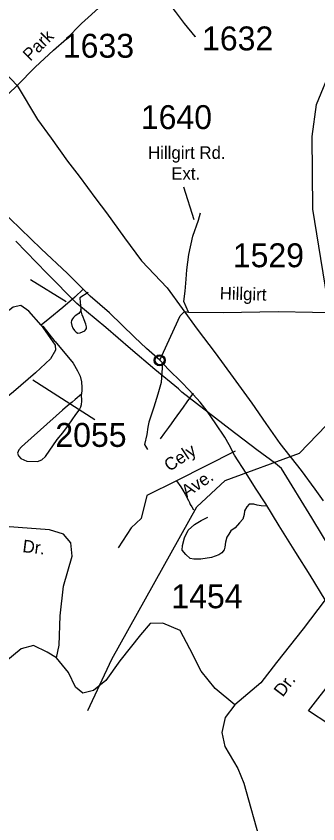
# Model space of a CAD drawing. Extents: x 884530 to 1028605, y 526725 to 653634.
# Drawn here: x 960729 to 962304, y 603462 to 607685 of the extents above; entities that cross this region are included whole.
import ezdxf

# ---------------------------------------------------------------- set-up
doc = ezdxf.new("R2010")
doc.units = 0
for name, color, linetype in [('Exist Boundary Political City Limit New', 7, 'Continuous'), ('Exist Civil Demographics Community CELL', 7, 'Continuous'), ('Exist Hydrographic Creek Single Shore', 7, 'Continuous'), ('Exist Railroad Mainline', 7, 'Continuous'), ('Exist Road Non-System Type 51', 7, 'Continuous'), ('Exist Road Non-System Type 51 Label', 7, 'Continuous'), ('Exist Road Primary US Attributed', 7, 'Continuous'), ('Exist Road Secondary Type 51 Attributed', 7, 'Continuous'), ('Exist Road Secondary Type 51 Label', 7, 'Continuous'), ('Exist Road Secondary Type 51 Number Label', 7, 'Continuous'), ('Exist Utilities Electrical Transmission Line', 7, 'Continuous'), ('Map Preparation Boundary City Limit Buffer Line', 7, 'Continuous')]:
    doc.layers.add(name, color=color, linetype=linetype)

msp = doc.modelspace()

# ---------------------------------------------------------------- linework, layer by layer
at = {"layer": 'Exist Boundary Political City Limit New'}
msp.add_lwpolyline([(962724.3, 604163.6), (962467.9, 603913.2), (962254.6, 604053.3), (962512.9, 604382.8), (962544.5, 604350.4), (962598.8, 604294.6), (962658.3, 604232.4), (962724.3, 604163.6)], dxfattribs=at)
at = {"layer": 'Exist Civil Demographics Community CELL'}
msp.add_lwpolyline([(961454.5, 605889.3), (961454.8, 605891), (961455.3, 605893), (961456.2, 605895.2), (961457.1, 605897), (961458.1, 605898.7), (961459.3, 605900.3), (961460.5, 605901.6), (961461.9, 605903), (961463.6, 605904.4), (961465.2, 605905.5), (961466.7, 605906.4), (961468.3, 605907.1), (961469.9, 605907.8), (961471.6, 605908.4), (961473, 605908.7), (961474.4, 605909), (961475.7, 605909.2), (961477.6, 605909.3), (961479, 605909.2), (961480.7, 605909.2), (961482.2, 605908.9), (961483.7, 605908.6), (961485.2, 605908.2), (961486.8, 605907.6), (961488.8, 605906.7), (961490.7, 605905.7), (961492.3, 605904.6), (961493.9, 605903.4), (961494.9, 605902.4), (961496.1, 605901.1), (961497.3, 605899.6), (961498.2, 605898.2), (961499.2, 605896.7), (961499.9, 605895.1), (961500.6, 605893.6), (961501, 605892.1), (961501.4, 605890.7), (961501.8, 605888.8), (961502, 605887.4), (961502, 605885.6), (961502, 605883.8), (961501.8, 605882.1), (961501.5, 605880.4), (961501, 605878.5), (961500.5, 605876.7), (961499.8, 605875.2), (961498.8, 605873.4), (961497.8, 605871.8), (961496.7, 605870.3), (961495.4, 605868.9), (961493.8, 605867.4), (961492.3, 605866.1), (961490.8, 605865.1), (961489.5, 605864.3), (961487.4, 605863.3), (961485.2, 605862.5), (961483.4, 605862), (961481.4, 605861.6), (961480, 605861.5), (961478.7, 605861.4), (961477, 605861.4), (961475.7, 605861.5), (961473.9, 605861.8), (961472.1, 605862.2), (961470.7, 605862.6), (961469.2, 605863.1), (961467.8, 605863.7), (961466.6, 605864.4), (961464.5, 605865.7), (961462.8, 605867), (961461.3, 605868.3), (961459.9, 605869.8), (961459, 605871), (961458.1, 605872.3), (961456.8, 605874.5), (961456.3, 605875.5), (961455.8, 605876.8), (961455, 605879.3), (961454.5, 605881.4), (961454.3, 605883), (961454.2, 605884.9), (961454.2, 605886.3), (961454.3, 605888.3)], close=True, dxfattribs=at)
msp.add_lwpolyline([(961454.5, 605889.3), (961454.8, 605891), (961455.3, 605893), (961456.2, 605895.2), (961457.1, 605897), (961458.1, 605898.7), (961459.3, 605900.3), (961460.5, 605901.6), (961461.9, 605903), (961463.6, 605904.4), (961465.2, 605905.5), (961466.7, 605906.4), (961468.3, 605907.1), (961469.9, 605907.8), (961471.6, 605908.4), (961473, 605908.7), (961474.4, 605909), (961475.7, 605909.2), (961477.6, 605909.3), (961479, 605909.2), (961480.7, 605909.2), (961482.2, 605908.9), (961483.7, 605908.6), (961485.2, 605908.2), (961486.8, 605907.6), (961488.8, 605906.7), (961490.7, 605905.7), (961492.3, 605904.6), (961493.9, 605903.4), (961494.9, 605902.4), (961496.1, 605901.1), (961497.3, 605899.6), (961498.2, 605898.2), (961499.2, 605896.7), (961499.9, 605895.1), (961500.6, 605893.6), (961501, 605892.1), (961501.4, 605890.7), (961501.8, 605888.8), (961502, 605887.4), (961502, 605885.6), (961502, 605883.8), (961501.8, 605882.1), (961501.5, 605880.4), (961501, 605878.5), (961500.5, 605876.7), (961499.8, 605875.2), (961498.8, 605873.4), (961497.8, 605871.8), (961496.7, 605870.3), (961495.4, 605868.9), (961493.8, 605867.4), (961492.3, 605866.1), (961490.8, 605865.1), (961489.5, 605864.3), (961487.4, 605863.3), (961485.2, 605862.5), (961483.4, 605862), (961481.4, 605861.6), (961480, 605861.5), (961478.7, 605861.4), (961477, 605861.4), (961475.7, 605861.5), (961473.9, 605861.8), (961472.1, 605862.2), (961470.7, 605862.6), (961469.2, 605863.1), (961467.8, 605863.7), (961466.6, 605864.4), (961464.5, 605865.7), (961462.8, 605867), (961461.3, 605868.3), (961459.9, 605869.8), (961459, 605871), (961458.1, 605872.3), (961456.8, 605874.5), (961456.3, 605875.5), (961455.8, 605876.8), (961455, 605879.3), (961454.5, 605881.4), (961454.3, 605883), (961454.2, 605884.9), (961454.2, 605886.3), (961454.3, 605888.3)], close=True, dxfattribs=at)
for centre, radius in [((961478.2, 605885.5), 28.8), ((961478.2, 605885.5), 28.8), ((961478.1, 605885.6), 23.4), ((961478.1, 605885.6), 23.4)]:
    msp.add_circle(centre, radius, dxfattribs=at)
at = {"layer": 'Exist Hydrographic Creek Single Shore'}
msp.add_lwpolyline([(961102.5, 604053.4), (961228.7, 604323.3), (961672.9, 605118.3), (961819.6, 605256.5), (962208.2, 605399.7), (962346.5, 605544.5), (962400.9, 605668.2), (962373.6, 606085.5), (962277.3, 606674.9), (962273.7, 607055.6), (962296.1, 607222.5), (962378.1, 607421.1), (962428.2, 607659.6), (962404.6, 607945.6), (962441.5, 608043.4), (962938.3, 608427.2), (962991.6, 608564.2), (963036.3, 608655.2), (962994.5, 608815.3)], dxfattribs=at)
at = {"layer": 'Exist Railroad Mainline'}
msp.add_lwpolyline([(960636.4, 607424), (960733.7, 607321.5), (960840.9, 607144.6), (960911.7, 607046.2), (960997.5, 606927.2), (961056.8, 606849), (961144.8, 606730), (961200.3, 606655.8), (961293.9, 606526.5), (961383.7, 606405.5), (961518, 606264.9), (961674.6, 606047.5), (961767, 605924.6), (961861.5, 605795.1), (961960.1, 605660.9), (962031.7, 605555.3), (962106.2, 605450.5), (962217.3, 605309.3), (962287.5, 605211.4), (962331.4, 605149.9)], dxfattribs=at)
at = {"layer": 'Exist Road Non-System Type 51'}
for p, q in [((961103.9, 606239.5), (961061.1, 606211.8)), ((960932.4, 605984.5), (960870.5, 606063.6)), ((961871.8, 605410.3), (961565.5, 605255.7))]:
    msp.add_line(p, q, dxfattribs=at)
for points in [[(961061.1, 606211.8), (961062.9, 606187.9), (961064.4, 606173.4), (961066, 606151.3), (961064, 606141.8), (961059.2, 606134.6), (961055.5, 606130.5), (961036.8, 606117.3), (961027.9, 606109.8), (961022.2, 606102.8), (961018.5, 606093), (961016.2, 606083.2), (961019.4, 606067.7), (961025.1, 606054.2), (961034.1, 606041.7), (961042, 606032), (961050.9, 606027.1), (961062.3, 606028.6), (961075, 606034.3), (961087, 606039.7), (961092.3, 606045.7), (961095.2, 606052.5), (961095.2, 606059.8), (961091.7, 606074.1), (961083.4, 606097.5), (961078.1, 606110.9), (961073.3, 606122.6), (961066, 606151.3)], [(960932.4, 605984.5), (961026.1, 605870.2), (961049.8, 605831), (961063.5, 605803), (961069.8, 605772.5), (961072.2, 605743.8), (961070.9, 605730.1), (961070.4, 605708.2), (961037.6, 605679.7), (961021.3, 605666.5), (960997.2, 605647.1), (960970, 605623.8), (960774.5, 605448.4), (960757.4, 605432.9), (960742.7, 605416.6), (960736, 605399.9), (960740.3, 605386.3), (960753.4, 605371.4), (960783.8, 605358.3), (960840.5, 605355.8), (960862.4, 605364.5), (960882.3, 605382.5), (960943.6, 605470.9), (960972.4, 605506.6), (961001.1, 605547), (961041.1, 605601.8), (961057, 605625.4), (961066, 605642.2), (961069.8, 605654.1), (961072.2, 605671.6), (961070.4, 605708.2)], [(961493.4, 605871.4), (961485.9, 605769.7), (961469, 605707.6), (961447.7, 605640.2), (961433.5, 605599.1), (961421.4, 605561.2), (961415.4, 605535), (961410.5, 605498.2), (961399.6, 605444.7), (961414.4, 605419.8)], [(961653.1, 605713), (961620.1, 605668.2), (961600.8, 605640.8), (961553.9, 605575.6), (961538.6, 605552.4), (961523.8, 605534.2), (961503.8, 605506.9), (961481.3, 605474.9)], [(961565.5, 605255.7), (961410.2, 605177.9), (961381.8, 605057.7), (961329.2, 605008.6), (961262.1, 604904.3)], [(961565.5, 605255.7), (961588.2, 605223.7), (961599.4, 605206.5), (961611.3, 605185.5), (961620.5, 605167.8), (961627.9, 605152.2), (961632.9, 605141.5), (961637.6, 605132), (961645.1, 605118.4), (961653.9, 605102.6)], [(962041.9, 605122.1), (962007.7, 605123.9), (961987.7, 605128.2), (961970.3, 605132.6), (961946, 605132.6), (961933.6, 605119.6), (961921.2, 605097.7), (961919.8, 605078.5), (961911.7, 605054.2), (961895.5, 605034.9), (961871.9, 605008.7), (961850.1, 604993.8), (961838.9, 604976.3), (961828.3, 604960.8), (961821.5, 604934.6), (961817.7, 604908.4), (961815.3, 604893.5), (961802.2, 604878), (961786.6, 604867.3), (961748, 604853.6), (961693.1, 604845), (961656.4, 604845), (961636.9, 604849.8), (961614.3, 604870.4), (961595.3, 604891.8), (961597.3, 604917.1), (961607.8, 604956.4), (961627.4, 604997.1), (961659.8, 605027.1), (961694, 605048.4), (961728.9, 605065.4)]]:
    msp.add_lwpolyline(points, dxfattribs=at)
at = {"layer": 'Exist Road Primary US Attributed'}
for points in [[(961078.5, 606257.8), (960997.1, 606338.8), (960859.4, 606467.6), (960696.8, 606625.4), (960627.1, 606689.8), (960557.4, 606756.2), (960448.9, 606862), (960375.2, 606926.7), (960348.8, 606947.5)], [(961478.2, 605885.5), (961408.4, 605946.7), (961345.9, 606006.5), (961216.2, 606133), (961115.1, 606220.6), (961078.5, 606257.8)], [(962342.8, 604633), (962263.1, 604762.7), (962188.8, 604880.5), (962102.2, 605019.1), (962031.9, 605134.4), (961978.1, 605217.3), (961930.2, 605294.8), (961868.8, 605390), (961840.7, 605443), (961818.1, 605483.7), (961770.5, 605553.5), (961725.4, 605619.7), (961689, 605666.9), (961634.6, 605728.2), (961590.4, 605773), (961526.1, 605836), (961478.2, 605885.5)]]:
    msp.add_lwpolyline(points, dxfattribs=at)
at = {"layer": 'Exist Road Secondary Type 51 Attributed'}
for points in [[(960733.7, 607321.5), (960827.7, 607417.6), (960923.7, 607507.7), (960990.9, 607566.4), (961069.7, 607645.6), (961175.3, 607741.5), (961328.4, 607897.5), (961343.3, 607960.4), (961336.4, 608013)], [(961336.4, 608013), (961361.6, 607976.4), (961435.4, 607879.1), (961485.5, 607806.5), (961558.4, 607710), (961606.2, 607646.2), (961662.4, 607578.6), (961667.6, 607579.6)], [(960348.8, 606947.5), (960398.8, 606997.5), (960434, 607033.7), (960552.6, 607150.3), (960733.7, 607321.5)], [(961628.6, 606137.4), (961605, 606192.6), (961610.6, 606247.7), (961616.6, 606309.4), (961619.9, 606359), (961631.1, 606438.3), (961650.4, 606533.8), (961681.3, 606617.4), (961691.3, 606655.9)], [(961078.5, 606257.8), (961035, 606215.4), (960972.9, 606161.5), (960905, 606105.8), (960859.8, 606069.3)], [(960859.8, 606069.3), (960794.2, 606142.5), (960753.2, 606171.7), (960712.3, 606163), (960624.6, 606095.7), (960402.3, 605920.1), (960074.8, 605633.3)], [(961478.2, 605885.5), (961585.5, 606117.5), (961608, 606140)], [(961608, 606140), (961628.6, 606137.4)], [(961628.6, 606137.4), (961809.7, 606134.6), (962097.4, 606141.3), (962275.3, 606137.3), (962589.2, 606133.6), (962767.2, 606131.4)], [(960859.8, 606069.3), (960931.6, 605964), (960934.5, 605937.6), (960908.2, 605893.8), (960829.3, 605820.6), (960715.2, 605721.1), (960446.8, 605503.4)], [(960938.7, 604329.3), (960952.4, 604395.9), (960959.3, 604549.7), (960975.4, 604703.5), (961021.3, 604861.9), (961014.4, 604930.8), (960975.4, 604976.7), (960902, 604999.7), (960573.9, 605022.6), (960335.3, 605059.4), (960014.1, 605123.6), (959456.6, 605183.3), (959167.5, 605208.6)], [(960938.7, 604329.3), (960889.8, 604359.9), (960818.7, 604394.3), (960754.5, 604375.9), (960633.5, 604276.5), (960564, 604242.8), (960458.5, 604235.9), (960375.9, 604242.8), (960284.1, 604309.4), (960219.9, 604350.7), (960155.7, 604346.1), (960075.4, 604334.6), (959940, 604479.3), (959780.1, 604611.7)], [(962342.8, 604633), (962228.1, 604481.5), (962088.1, 604304.7), (962005.5, 604199.1), (961871.2, 604084.6)], [(961871.2, 604084.6), (961767.9, 604169.5), (961694.5, 604259.1), (961634.9, 604376.1), (961584.4, 604472.6), (961494.9, 604511.6), (961428.4, 604509.3), (961377.9, 604449.6), (961270.1, 604314.2), (961196.7, 604210.8), (961132.4, 604158), (961077.4, 604144.3), (961038.3, 604176.4), (961001.6, 604252.2), (960938.7, 604329.3)], [(961871.2, 604084.6), (961819.9, 604018.2), (961802.1, 603939.2), (961817.4, 603865.3), (961886.1, 603750.6), (961916.7, 603674.2), (962005.5, 603357.3)]]:
    msp.add_lwpolyline(points, dxfattribs=at)
at = {"layer": 'Exist Road Secondary Type 51 Label'}
for points in [[(961602.5, 606793), (961656.9, 606621.7)], [(960802.8, 606307.1), (960989.6, 606192.7)], [(961140.2, 605573.4), (960815.8, 605780.7)]]:
    msp.add_lwpolyline(points, dxfattribs=at)
at = {"layer": 'Exist Utilities Electrical Transmission Line'}
msp.add_lwpolyline([(963353, 602708.8), (962796.3, 604199), (962587.8, 604536.5), (962495.1, 604691.8), (962271.9, 605061.8), (962114.7, 605319.5), (962083.6, 605346.5), (961986, 605417.9), (961845.5, 605522.7), (961594.2, 605719.6), (961576.7, 605736.2), (961452.1, 605836.7), (961325.8, 605945.1), (961197.7, 606057.5), (961045.8, 606183), (960889.1, 606340.4), (960726.8, 606508.1)], dxfattribs=at)
at = {"layer": 'Map Preparation Boundary City Limit Buffer Line'}
msp.add_lwpolyline([(962724.3, 604163.6), (962467.9, 603913.2), (962254.6, 604053.3), (962512.9, 604382.8), (962544.5, 604350.4), (962598.8, 604294.6), (962658.3, 604232.4), (962724.3, 604163.6)], dxfattribs=at)

# ---------------------------------------------------------------- texts
at = {"layer": 'Exist Road Non-System Type 51 Label'}
for s, p in [('Cely', (961528.8, 605301.2)), ('Ave.', (961619.3, 605165.7))]:
    msp.add_text(s, height=65.62, rotation=33.7093, dxfattribs=at).set_placement(p)
at = {"layer": 'Exist Road Secondary Type 51 Label'}
for s, rotation, p in [('Park', 45.1906, (960802.6, 607446)), ('Hillgirt', 358.3606, (961791, 606203.8)), ('Dr.', 352.9614, (960759.4, 604883)), ('Dr.', 52.732, (962120.5, 604121.4))]:
    msp.add_text(s, height=65.62, rotation=rotation, dxfattribs=at).set_placement(p)
for s, height, p in [('Hillgirt Rd.', 65.617, (961417.5, 606938.5)), ('Ext.', 65.62, (961538.4, 606829.5))]:
    msp.add_text(s, height=height, dxfattribs=at).set_placement(p)
at = {"layer": 'Exist Road Secondary Type 51 Number Label'}
for s, p in [('1632', (961699.2, 607505.9)), ('1633', (960972.5, 607467.5)), ('1640', (961379.6, 607094.4)), ('1529', (961859.8, 606372)), ('2055', (960933.3, 605432.6)), ('1454', (961539, 604588.9))]:
    msp.add_text(s, height=125, dxfattribs=at).set_placement(p)

doc.saveas('drawing.dxf')
